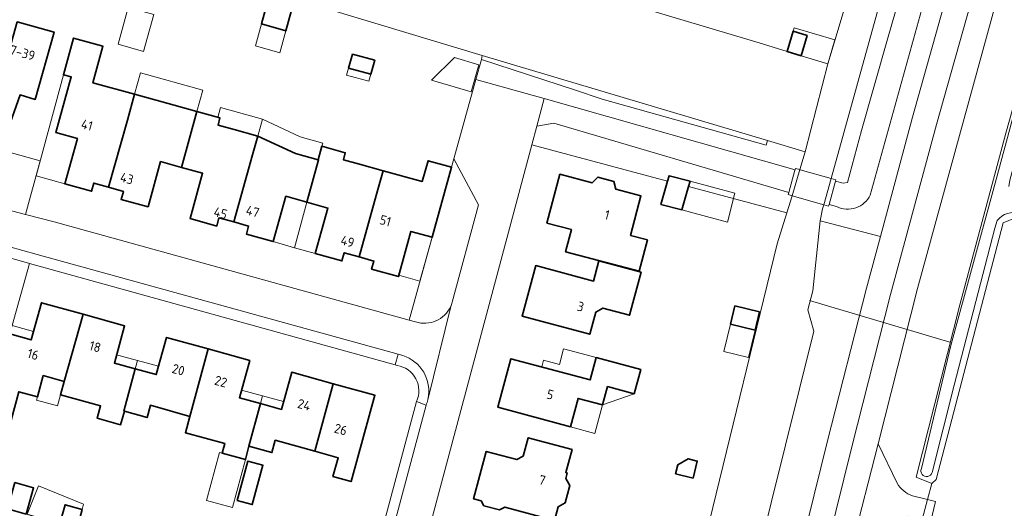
# Model space of a CAD drawing. Header units: metres. Extents: x 149984 to 156489, y 469398 to 478068.
# Tile 754 of 854: x 154658 to 154799, y 473199 to 473269. Entities that reach past the tile are written whole.
import ezdxf
from ezdxf.enums import TextEntityAlignment as Align

# ---------------------------------------------------------------- set-up
doc = ezdxf.new("R2010")
doc.units = ezdxf.units.M
doc.header["$LTSCALE"] = 0.75
for name, color, linetype, lineweight in [('B-WE-GR-BEPLANTING_CULTUUR_HEESTERS-GV', 252, 'Continuous', 18), ('B-WE-GR-GRAS-GV', 252, 'Continuous', 13), ('B-WE-KW-KUNSTWERK_DEK-GV', 6, 'Continuous', 18), ('B-WE-KW-KUNSTWERK_DUIKER-G', 6, 'Continuous', 18), ('B-WE-OG-BEBOUWING-GV', 6, 'Continuous', 35), ('B-WE-OG-BEBOUWING-T18', 1, 'Continuous', 18), ('B-WE-OG-BEBOUWING_LUIFEL-GV', 6, 'Continuous', 18), ('B-WE-OG-BEBOUWING_OVERBOUWING-GV', 6, 'Continuous', 18), ('B-WE-OG-TERREIN_BEGROEID-GV', 252, 'Continuous', 18), ('B-WE-OG-TERREIN_ERF-GV', 252, 'Continuous', 18), ('B-WE-OG-TERREIN_OEVER-GV', 252, 'Continuous', 18), ('B-WE-OG-WATER_MEER-GV', 252, 'Continuous', 18), ('B-WE-OG-WATER_SLOOT-GV', 252, 'Continuous', 18), ('B-WE-OG-WEG-GV', 252, 'Continuous', 18), ('B-WE-VH-GESLOTENVERHARDING_ASFALT-GV', 252, 'Continuous', 18), ('B-WE-VH-OPENVERHARDING_BETONSTRAATSTEEN-GV', 252, 'Continuous', 18), ('B-WE-VH-OPENVERHARDING_TEGEL-GV', 252, 'Continuous', 18)]:
    doc.layers.add(name, color=color, linetype=linetype, lineweight=lineweight)
doc.styles.add('NLCS-ISO-M750-T18', font='NLCS-ISO.ttf', dxfattribs={"height": 1.35})

msp = doc.modelspace()

# ---------------------------------------------------------------- linework, layer by layer
at = {"layer": 'B-WE-GR-BEPLANTING_CULTUUR_HEESTERS-GV', "flags": 128}
for points in [[(154775.373, 473242.302), (154774.295, 473242.602), (154774.228, 473242.364), (154773.536, 473242.563), (154773.374, 473241.997), (154773.028, 473240.287), (154781.642, 473238.053), (154786.255, 473255.087), (154791.558, 473273.985), (154795.092, 473285.935), (154795.449, 473287.297), (154795.514, 473287.999), (154795.476, 473288.601), (154795.357, 473289.176), (154795.208, 473289.61), (154795.035, 473289.985), (154794.774, 473290.418), (154794.443, 473290.839), (154794.056, 473291.219), (154793.646, 473291.531), (154792.5, 473287.763), (154790.445, 473280.823), (154789.952, 473279.157), (154780.193, 473243.963)], [(154720.367, 473228.62), (154724.105, 473242.57), (154720.576, 473249.154), (154720.241, 473247.937)], [(154720.241, 473247.937), (154720.259, 473247.932), (154717.505, 473237.914), (154717.481, 473237.921), (154714.212, 473226.058), (154715.097, 473225.813)]]:
    msp.add_lwpolyline(points, dxfattribs=at)
msp.add_lwpolyline([(154768.249, 473241.413), (154769.001, 473243.867), (154768.442, 473244.028), (154768.521, 473244.31), (154734.91, 473254.253), (154732.454, 473253.82), (154731.738, 473251.138), (154751.177, 473245.96), (154751.396, 473246.72), (154754.393, 473245.926), (154754.172, 473245.162)], close=True, dxfattribs=at)
at = {"layer": 'B-WE-GR-BEPLANTING_CULTUUR_HEESTERS-GV'}
for points in [[(154780.193, 473243.963, -0.4160432), (154775.373, 473242.302)], [(154715.097, 473225.813, 0.3759305), (154720.141, 473228.025)], [(154720.141, 473228.025, 0.0373339), (154720.367, 473228.62)]]:
    msp.add_lwpolyline(points, format="xyb", dxfattribs=at)
at = {"layer": 'B-WE-GR-GRAS-GV', "flags": 128}
msp.add_lwpolyline([(154801.061, 473240.754), (154799.235, 473239.961), (154789.631, 473203.289), (154789.006, 473202.727), (154788.401, 473200.442), (154789.55, 473200.152), (154788.861, 473197.32), (154787.637, 473197.571), (154786.947, 473194.772), (154781.614, 473169.714), (154782.328, 473168.285), (154893.533, 473133.915)], dxfattribs=at)
at = {"layer": 'B-WE-KW-KUNSTWERK_DEK-GV', "flags": 128}
msp.add_lwpolyline([(154774.609, 473246.306), (154770.152, 473247.584), (154770.09, 473247.602), (154769.488, 473247.775), (154769.435, 473247.583), (154769.414, 473247.509), (154768.521, 473244.31), (154768.442, 473244.028), (154769.001, 473243.867), (154773.536, 473242.563), (154774.228, 473242.364), (154774.295, 473242.602), (154775.239, 473245.938), (154775.288, 473246.112)], close=True, dxfattribs=at)
at = {"layer": 'B-WE-KW-KUNSTWERK_DUIKER-G', "flags": 128}
msp.add_lwpolyline([(154771.476, 473228.876), (154791.584, 473222.923)], dxfattribs=at)
at = {"layer": 'B-WE-OG-BEBOUWING-GV', "flags": 128}
for points in [[(154693.837, 473271.181), (154693.069, 473268.418), (154696.563, 473267.447), (154697.331, 473270.21)], [(154658.088, 473268.741), (154653.903, 473253.845), (154654.478, 473253.684), (154656.57, 473252.774), (154658.496, 473258.277), (154660.689, 473257.62), (154663.363, 473267.259)], [(154769.144, 473267.371), (154768.28, 473264.498), (154770.287, 473263.877), (154771.15, 473266.749)], [(154671.174, 473245.067), (154673.863, 473254.653), (154674.903, 473258.358), (154668.926, 473260.006), (154670.368, 473265.235), (154666.157, 473266.396), (154664.715, 473261.167), (154665.833, 473260.859), (154663.636, 473252.893), (154666.704, 473252.036), (154664.899, 473245.581), (154668.731, 473244.505), (154669.056, 473245.659)], [(154706.095, 473264.119), (154705.532, 473262.119), (154708.707, 473261.224), (154709.271, 473263.224)], [(154671.174, 473245.067), (154673.294, 473244.475), (154672.972, 473243.32), (154676.818, 473242.273), (154678.619, 473248.751), (154681.622, 473247.917), (154683.826, 473255.887), (154680.54, 473256.797), (154674.903, 473258.358), (154673.863, 473254.653)], [(154689.091, 473240.105), (154691.786, 473249.729), (154692.532, 473252.395), (154689.166, 473253.322), (154686.852, 473253.959), (154687.1, 473254.981), (154683.826, 473255.887), (154681.622, 473247.917), (154684.629, 473247.082), (154682.834, 473240.603), (154686.656, 473239.525), (154686.971, 473240.681)], [(154691.786, 473249.729), (154689.091, 473240.105), (154691.214, 473239.528), (154690.899, 473238.371), (154694.738, 473237.304), (154696.563, 473243.776), (154699.556, 473242.935), (154701.226, 473248.995), (154701.177, 473249.009), (154697.931, 473249.911), (154692.532, 473252.395)], [(154707.024, 473235.112), (154709.718, 473244.747), (154710.47, 473247.438), (154707.088, 473248.365), (154704.783, 473248.997), (154705.043, 473250.008), (154701.711, 473250.925), (154701.177, 473249.009), (154701.226, 473248.995), (154699.556, 473242.935), (154702.56, 473242.091), (154700.746, 473235.606), (154704.58, 473234.55), (154704.906, 473235.704)], [(154717.481, 473237.921), (154717.505, 473237.914), (154720.259, 473247.932), (154720.241, 473247.937), (154716.894, 473248.857), (154716.079, 473245.895), (154710.47, 473247.438), (154709.718, 473244.747), (154707.024, 473235.112), (154709.143, 473234.519), (154708.821, 473233.364), (154712.648, 473232.295), (154714.444, 473238.764)], [(154737.408, 473239.036), (154736.58, 473235.859), (154747.115, 473233.083), (154748.291, 473237.541), (154745.885, 473238.175), (154747.371, 473243.828), (154743.771, 473244.791), (154743.473, 473245.911), (154741.203, 473246.517), (154740.387, 473245.692), (154735.768, 473246.92), (154733.923, 473239.944)], [(154751.177, 473245.96), (154750.218, 473242.626), (154753.218, 473241.86), (154754.172, 473245.162), (154754.393, 473245.926), (154751.396, 473246.72)], [(154747.384, 473232.943), (154741.353, 473234.553), (154740.581, 473231.657), (154732.311, 473233.866), (154730.386, 473226.633), (154740.05, 473224.052), (154740.919, 473227.233), (154741.896, 473227.798), (154745.753, 473226.773)], [(154664.82, 473217.316), (154667.515, 473226.911), (154661.565, 473228.554), (154660.077, 473223.24), (154657.026, 473224.094), (154655.332, 473218.039), (154653.843, 473212.718), (154657.217, 473211.774), (154658.327, 473215.829), (154660.98, 473215.103), (154661.813, 473218.146)], [(154764.346, 473227.273), (154760.824, 473228.117), (154760.196, 473225.497), (154763.718, 473224.653)], [(154664.82, 473217.316), (154664.287, 473215.391), (154670.041, 473213.797), (154669.552, 473212.036), (154672.899, 473211.111), (154673.433, 473213.047), (154673.378, 473213.062), (154674.989, 473219.113), (154671.998, 473219.941), (154673.472, 473225.266), (154667.515, 473226.911)], [(154682.807, 473212.318), (154685.425, 473221.953), (154679.47, 473223.605), (154677.996, 473218.28), (154674.989, 473219.113), (154673.378, 473213.062), (154673.433, 473213.047), (154676.674, 473212.15), (154677.16, 473213.903)], [(154685.425, 473221.953), (154682.807, 473212.318), (154682.172, 473209.982), (154687.807, 473208.451), (154687.416, 473207.06), (154690.777, 473206.136), (154691.258, 473208.055), (154692.91, 473214.138), (154689.906, 473214.971), (154691.381, 473220.301)], [(154747.342, 473219.024), (154740.955, 473220.728), (154740.103, 473217.533), (154728.765, 473220.557), (154726.903, 473213.61), (154737.285, 473210.825), (154738.375, 473214.874), (154741.884, 473213.966), (154742.588, 473216.562), (154746.403, 473215.546)], [(154691.258, 473208.055), (154694.545, 473207.147), (154695.033, 473208.909), (154700.694, 473207.326), (154703.333, 473216.972), (154697.386, 473218.614), (154695.917, 473213.304), (154692.91, 473214.138)], [(154700.694, 473207.326), (154704.036, 473206.392), (154703.29, 473203.727), (154705.895, 473202.998), (154709.29, 473215.326), (154703.333, 473216.972)], [(154737.508, 473207.594), (154731.237, 473209.269), (154730.515, 473206.641), (154729.623, 473206.125), (154725.228, 473207.296), (154723.426, 473200.544), (154724.488, 473200.257), (154724.905, 473199.524), (154727.127, 473198.94), (154727.874, 473199.355), (154735.013, 473197.45), (154735.518, 473199.385), (154736.508, 473199.937), (154737.177, 473202.445), (154736.605, 473203.43), (154736.812, 473204.209), (154736.617, 473204.27)], [(154689.575, 473200.29), (154691.737, 473199.699), (154693.276, 473205.334), (154691.114, 473205.925)], [(154752.336, 473204.111), (154754.828, 473203.489), (154755.439, 473205.932), (154754.111, 473206.264), (154752.655, 473205.391)], [(154656.721, 473199.078), (154659.4, 473198.339), (154660.437, 473202.1), (154657.759, 473202.839)], [(154664.213, 473197.011), (154666.657, 473196.337), (154667.391, 473198.997), (154664.947, 473199.671)]]:
    msp.add_lwpolyline(points, close=True, dxfattribs=at)
at = {"layer": 'B-WE-OG-BEBOUWING_LUIFEL-GV', "flags": 128}
for points in [[(154693.069, 473268.418), (154692.196, 473265.276), (154695.69, 473264.305), (154696.563, 473267.447)], [(154769.144, 473267.371), (154771.15, 473266.749), (154770.287, 473263.877), (154774.115, 473262.727), (154775.137, 473266.13), (154769.298, 473267.884)], [(154705.532, 473262.119), (154705.25, 473261.118), (154708.425, 473260.223), (154708.707, 473261.224)], [(154664.899, 473245.581), (154666.704, 473252.036), (154663.636, 473252.893), (154665.833, 473260.859), (154664.715, 473261.167), (154660.808, 473246.725)], [(154674.903, 473258.358), (154683.826, 473255.887), (154684.681, 473258.973), (154675.758, 473261.444)], [(154693.206, 473254.803), (154687.213, 473256.48), (154686.815, 473255.06), (154687.1, 473254.981), (154686.852, 473253.959), (154692.532, 473252.395)], [(154693.206, 473254.803), (154692.532, 473252.395), (154697.931, 473249.911), (154701.177, 473249.009), (154701.711, 473250.925), (154701.833, 473251.363), (154698.588, 473252.268)], [(154753.218, 473241.86), (154759.744, 473240.1), (154760.824, 473244.221), (154754.393, 473245.926)], [(154699.556, 473242.935), (154696.563, 473243.776), (154694.738, 473237.304), (154697.763, 473236.428)], [(154699.556, 473242.935), (154697.763, 473236.428), (154700.746, 473235.606), (154702.56, 473242.091)], [(154717.505, 473237.914), (154717.481, 473237.921), (154714.444, 473238.764), (154712.707, 473232.507), (154715.744, 473231.664)], [(154657.026, 473224.094), (154660.077, 473223.24), (154660.414, 473224.442), (154657.361, 473225.297)], [(154763.718, 473224.653), (154760.196, 473225.497), (154759.255, 473221.57), (154762.776, 473220.726)], [(154675.308, 473220.312), (154672.321, 473221.108), (154671.998, 473219.941), (154674.989, 473219.113)], [(154733.172, 473219.382), (154740.103, 473217.533), (154740.955, 473220.728), (154736.291, 473221.972), (154735.694, 473219.732), (154733.427, 473220.337)], [(154675.308, 473220.312), (154674.989, 473219.113), (154677.996, 473218.28), (154678.335, 473219.506)], [(154664.287, 473215.391), (154664.82, 473217.316), (154661.813, 473218.146), (154660.98, 473215.103), (154660.849, 473214.625), (154663.852, 473213.803)], [(154746.403, 473215.546), (154742.588, 473216.562), (154741.884, 473213.966)], [(154693.212, 473215.251), (154690.209, 473216.066), (154689.906, 473214.971), (154692.91, 473214.138)], [(154693.212, 473215.251), (154692.91, 473214.138), (154695.917, 473213.304), (154696.229, 473214.432)], [(154737.285, 473210.825), (154740.785, 473209.883), (154741.884, 473213.966), (154738.375, 473214.874)], [(154690.777, 473206.136), (154687.062, 473207.157), (154685.173, 473200.289), (154688.889, 473199.268)], [(154659.501, 473198.312), (154664.213, 473197.011), (154664.947, 473199.671), (154667.391, 473198.997), (154667.608, 473199.784), (154661.143, 473202.387)]]:
    msp.add_lwpolyline(points, close=True, dxfattribs=at)
at = {"layer": 'B-WE-OG-BEBOUWING_OVERBOUWING-GV', "flags": 128}
for points in [[(154676.186, 473264.485), (154677.657, 473269.754), (154673.998, 473270.776), (154672.526, 473265.508)], [(154723.056, 473258.726), (154724.177, 473262.589), (154720.679, 473263.604), (154717.393, 473260.369)]]:
    msp.add_lwpolyline(points, close=True, dxfattribs=at)
at = {"layer": 'B-WE-OG-TERREIN_BEGROEID-GV', "flags": 128}
msp.add_lwpolyline([(154765.483, 473251.746), (154765.278, 473251.076), (154741.805, 473257.678), (154737.85, 473259), (154724.569, 473263.334), (154723.728, 473260.473), (154733.507, 473257.764), (154769.435, 473247.583), (154769.414, 473247.509), (154768.521, 473244.31), (154768.442, 473244.028), (154769.001, 473243.867), (154770.09, 473247.602), (154770.868, 473250.141)], close=True, dxfattribs=at)
at = {"layer": 'B-WE-OG-TERREIN_ERF-GV', "flags": 128}
for points in [[(154625.806, 473306.926), (154764.29, 473265.724), (154768.28, 473264.498), (154769.144, 473267.371), (154771.15, 473266.749), (154770.287, 473263.877), (154774.107, 473262.7), (154781.359, 473286.902), (154782.846, 473287.913), (154783.684, 473287.639), (154784.867, 473287.253), (154785.142, 473286.482), (154786.204, 473290.228), (154784.711, 473290.672), (154774.634, 473293.666), (154735.485, 473305.391), (154701.256, 473315.608), (154685.184, 473320.43), (154668.29, 473325.454), (154640.821, 473333.656)], [(154606.224, 473264.185), (154660.535, 473249.096), (154661.396, 473248.87), (154659.295, 473241.199), (154663.375, 473240.13), (154714.212, 473226.058), (154717.481, 473237.921), (154714.444, 473238.764), (154712.648, 473232.295), (154708.821, 473233.364), (154709.143, 473234.519), (154707.024, 473235.112), (154704.906, 473235.704), (154704.58, 473234.55), (154700.746, 473235.606), (154702.56, 473242.091), (154699.556, 473242.935), (154696.563, 473243.776), (154694.738, 473237.304), (154690.899, 473238.371), (154691.214, 473239.528), (154689.091, 473240.105), (154686.971, 473240.681), (154686.656, 473239.525), (154682.834, 473240.603), (154684.629, 473247.082), (154681.622, 473247.917), (154678.619, 473248.751), (154676.818, 473242.273), (154672.972, 473243.32), (154673.294, 473244.475), (154671.174, 473245.067), (154669.056, 473245.659), (154668.731, 473244.505), (154664.899, 473245.581), (154666.704, 473252.036), (154663.636, 473252.893), (154665.833, 473260.859), (154664.715, 473261.167), (154666.157, 473266.396), (154670.368, 473265.235), (154668.926, 473260.006), (154674.903, 473258.358), (154680.54, 473256.797), (154683.826, 473255.887), (154687.1, 473254.981), (154686.852, 473253.959), (154689.166, 473253.322), (154692.532, 473252.395), (154697.931, 473249.911), (154701.177, 473249.009), (154701.711, 473250.925), (154705.043, 473250.008), (154704.783, 473248.997), (154707.088, 473248.365), (154710.47, 473247.438), (154716.079, 473245.895), (154716.894, 473248.857), (154720.241, 473247.937), (154720.576, 473249.154), (154723.728, 473260.473), (154724.569, 473263.334), (154724.654, 473263.914), (154670.004, 473280.396)], [(154658.088, 473268.741), (154663.363, 473267.259), (154660.689, 473257.62), (154658.496, 473258.277), (154656.57, 473252.774)], [(154712.479, 473219.6), (154712.215, 473219.673), (154659.834, 473234.185), (154657.026, 473224.094), (154660.077, 473223.24), (154661.565, 473228.554), (154667.515, 473226.911), (154673.472, 473225.266), (154671.998, 473219.941), (154674.989, 473219.113), (154677.996, 473218.28), (154679.47, 473223.605), (154685.425, 473221.953), (154691.381, 473220.301), (154689.906, 473214.971), (154692.91, 473214.138), (154695.917, 473213.304), (154697.386, 473218.614), (154703.333, 473216.972), (154709.29, 473215.326), (154705.895, 473202.998), (154703.29, 473203.727), (154704.036, 473206.392), (154700.694, 473207.326), (154695.033, 473208.909), (154694.545, 473207.147), (154691.258, 473208.055), (154690.777, 473206.136), (154687.416, 473207.06), (154687.807, 473208.451), (154682.172, 473209.982), (154682.807, 473212.318), (154677.16, 473213.903), (154676.674, 473212.15), (154673.433, 473213.047)], [(154673.433, 473213.047), (154672.899, 473211.111), (154669.552, 473212.036), (154670.041, 473213.797), (154664.287, 473215.391), (154664.82, 473217.316), (154661.813, 473218.146), (154660.98, 473215.103), (154658.327, 473215.829)], [(154657.759, 473202.839), (154660.437, 473202.1), (154659.4, 473198.339), (154664.213, 473197.011), (154664.947, 473199.671), (154667.391, 473198.997), (154666.657, 473196.337), (154678.122, 473193.174), (154671.1, 473167.794), (154700.103, 473159.792), (154701.44, 473161.837), (154701.729, 473163.004), (154703.612, 473170.576), (154705.475, 473177.797), (154708.529, 473189.312), (154715.244, 473214.418)]]:
    msp.add_lwpolyline(points, dxfattribs=at)
for points in [[(154693.837, 473271.181), (154697.331, 473270.21), (154696.563, 473267.447), (154693.069, 473268.418)], [(154706.095, 473264.119), (154709.271, 473263.224), (154708.707, 473261.224), (154705.532, 473262.119)], [(154707.402, 473159.441), (154749.706, 473148.292), (154750.01, 473149.45), (154749.281, 473149.642), (154746.969, 473153.469), (154757.172, 473197.319), (154766.887, 473236.972), (154768.249, 473241.413), (154754.172, 473245.162), (154753.218, 473241.86), (154750.218, 473242.626), (154751.177, 473245.96), (154731.738, 473251.138), (154716.787, 473195.126), (154714.236, 473185.629), (154710.943, 473173.006), (154708.98, 473165.947), (154707.663, 473160.523), (154707.42, 473159.525)], [(154737.408, 473239.036), (154733.923, 473239.944), (154735.768, 473246.92), (154740.387, 473245.692), (154741.203, 473246.517), (154743.473, 473245.911), (154743.771, 473244.791), (154747.371, 473243.828), (154745.885, 473238.175), (154748.291, 473237.541), (154747.115, 473233.083), (154736.58, 473235.859)], [(154747.384, 473232.943), (154745.753, 473226.773), (154741.896, 473227.798), (154740.919, 473227.233), (154740.05, 473224.052), (154730.386, 473226.633), (154732.311, 473233.866), (154740.581, 473231.657), (154741.353, 473234.553)], [(154764.346, 473227.273), (154763.718, 473224.653), (154760.196, 473225.497), (154760.824, 473228.117)], [(154747.342, 473219.024), (154746.403, 473215.546), (154742.588, 473216.562), (154741.884, 473213.966), (154738.375, 473214.874), (154737.285, 473210.825), (154726.903, 473213.61), (154728.765, 473220.557), (154740.103, 473217.533), (154740.955, 473220.728)], [(154737.508, 473207.594), (154736.617, 473204.27), (154736.812, 473204.209), (154736.605, 473203.43), (154737.177, 473202.445), (154736.508, 473199.937), (154735.518, 473199.385), (154735.013, 473197.45), (154727.874, 473199.355), (154727.127, 473198.94), (154724.905, 473199.524), (154724.488, 473200.257), (154723.426, 473200.544), (154725.228, 473207.296), (154729.623, 473206.125), (154730.515, 473206.641), (154731.237, 473209.269)], [(154689.575, 473200.29), (154691.114, 473205.925), (154693.276, 473205.334), (154691.737, 473199.699)], [(154752.336, 473204.111), (154752.655, 473205.391), (154754.111, 473206.264), (154755.439, 473205.932), (154754.828, 473203.489)], [(154788.861, 473197.32), (154789.55, 473200.152), (154788.401, 473200.442), (154787.637, 473197.571)]]:
    msp.add_lwpolyline(points, close=True, dxfattribs=at)
at = {"layer": 'B-WE-OG-TERREIN_ERF-GV'}
msp.add_lwpolyline([(154715.244, 473214.418, 0.4976765), (154712.479, 473219.6)], format="xyb", dxfattribs=at)
at = {"layer": 'B-WE-OG-TERREIN_OEVER-GV', "flags": 128}
for points in [[(154800.007, 473245.182), (154800.156, 473246.072), (154809.284, 473279.489), (154814.562, 473294.051), (154814.173, 473294.222), (154812.105, 473294.951), (154804.796, 473271.236), (154799.59, 473252.803), (154793.002, 473228.251), (154786.748, 473203.637), (154789.006, 473202.727), (154789.631, 473203.289), (154799.235, 473239.961), (154801.061, 473240.754), (154821.208, 473234.538), (154856.464, 473224.165), (154868.133, 473220.276), (154894.406, 473212.259), (154979.813, 473185.35), (154980.777, 473184.689), (154981.826, 473184.674)], [(154787.511, 473204.857), (154791.74, 473222.459), (154798.224, 473246.177), (154804.264, 473268.643), (154808.407, 473282.444), (154811.818, 473293.547)], [(154798.36, 473240.311), (154798.006, 473239.219), (154792.208, 473216.769), (154789.048, 473204.281)]]:
    msp.add_lwpolyline(points, dxfattribs=at)
msp.add_lwpolyline([(154724.569, 473263.334), (154737.85, 473259), (154741.805, 473257.678), (154765.278, 473251.076), (154765.483, 473251.746), (154724.654, 473263.914)], close=True, dxfattribs=at)
at = {"layer": 'B-WE-OG-TERREIN_OEVER-GV'}
for points in [[(154801.599, 473241.358, 0.3026645), (154798.36, 473240.311)], [(154789.048, 473204.281, -1.0485599), (154787.511, 473204.857)]]:
    msp.add_lwpolyline(points, format="xyb", dxfattribs=at)
at = {"layer": 'B-WE-OG-WATER_MEER-GV', "flags": 128}
for points in [[(154636.725, 473290.433), (154670.004, 473280.396), (154724.654, 473263.914), (154765.483, 473251.746), (154770.868, 473250.141), (154774.107, 473262.7), (154770.287, 473263.877), (154768.28, 473264.498), (154764.29, 473265.724), (154625.806, 473306.926)], [(154781.359, 473286.902), (154774.107, 473262.7), (154770.868, 473250.141), (154770.09, 473247.602), (154769.001, 473243.867), (154768.249, 473241.413), (154766.887, 473236.972), (154757.172, 473197.319), (154746.969, 473153.469), (154749.281, 473149.642), (154750.01, 473149.45), (154750.793, 473149.243), (154754.62, 473151.818), (154761.975, 473183.635), (154772.099, 473224.508), (154771.259, 473227.565), (154771.971, 473230.265), (154773.028, 473240.287), (154773.374, 473241.997), (154773.536, 473242.563), (154774.609, 473246.306), (154785.471, 473285.559)]]:
    msp.add_lwpolyline(points, dxfattribs=at)
at = {"layer": 'B-WE-OG-WATER_SLOOT-GV', "flags": 128}
for points in [[(154811.818, 473293.547), (154808.407, 473282.444), (154804.264, 473268.643), (154798.224, 473246.177), (154791.74, 473222.459), (154787.511, 473204.857)], [(154789.048, 473204.281), (154792.208, 473216.769), (154798.006, 473239.219), (154798.36, 473240.311)]]:
    msp.add_lwpolyline(points, dxfattribs=at)
at = {"layer": 'B-WE-OG-WATER_SLOOT-GV'}
for points in [[(154798.36, 473240.311, -0.3026645), (154801.599, 473241.358)], [(154787.511, 473204.857, 1.0485599), (154789.048, 473204.281)]]:
    msp.add_lwpolyline(points, format="xyb", dxfattribs=at)
at = {"layer": 'B-WE-OG-WEG-GV', "flags": 128}
for points in [[(154789.006, 473202.727), (154786.748, 473203.637), (154793.002, 473228.251), (154799.59, 473252.803), (154804.796, 473271.236), (154812.105, 473294.951), (154814.173, 473294.222), (154814.562, 473294.051), (154815.711, 473297.222), (154815.531, 473297.339), (154813.158, 473298.325)], [(154810.068, 473297.983), (154805.232, 473294.883), (154799.661, 473276.829), (154786.971, 473230.616), (154781.313, 473208.385), (154784.055, 473202.747)], [(154760.05, 473149.494), (154763.841, 473166.631), (154768.332, 473185.643), (154774.06, 473208.815), (154779.634, 473230.637), (154781.642, 473238.053), (154773.028, 473240.287), (154771.971, 473230.265), (154771.259, 473227.565), (154772.099, 473224.508), (154761.975, 473183.635), (154754.62, 473151.818), (154750.793, 473149.243), (154750.01, 473149.45), (154749.706, 473148.292), (154748.101, 473142.313), (154749.95, 473141.8)], [(154786.227, 473200.944), (154788.401, 473200.442), (154789.006, 473202.727)]]:
    msp.add_lwpolyline(points, dxfattribs=at)
msp.add_lwpolyline([(154776.928, 473245.755), (154778.958, 473253.199), (154782.646, 473266.224), (154787.155, 473281.797), (154788.538, 473286.571), (154790.389, 473292.553), (154788.288, 473293.199), (154787.852, 473293.386), (154787.176, 473293.588), (154786.204, 473290.228), (154785.142, 473286.482), (154785.471, 473285.559), (154774.609, 473246.306), (154773.536, 473242.563), (154774.228, 473242.364), (154774.295, 473242.602), (154775.239, 473245.938), (154776.321, 473245.656)], close=True, dxfattribs=at)
at = {"layer": 'B-WE-OG-WEG-GV'}
msp.add_lwpolyline([(154784.055, 473202.747, 0.1743551), (154786.227, 473200.944)], format="xyb", dxfattribs=at)
at = {"layer": 'B-WE-VH-GESLOTENVERHARDING_ASFALT-GV', "flags": 128}
for points in [[(154767.329, 473165.803), (154771.823, 473184.828), (154777.543, 473207.968), (154783.098, 473229.715), (154789.688, 473254.05), (154795.006, 473273.003), (154801.751, 473295.811), (154822.723, 473362.958), (154828.934, 473380.099), (154831.796, 473390.066), (154832.925, 473393.953), (154827.871, 473395.501), (154827.431, 473392.439)], [(154826.678, 473388.605), (154822.876, 473376.032), (154814.192, 473347.7), (154802.869, 473311.424), (154799.267, 473299.882), (154798.312, 473296.823), (154795.092, 473285.935), (154791.558, 473273.985), (154786.255, 473255.087), (154781.642, 473238.053), (154779.634, 473230.637), (154774.06, 473208.815), (154768.332, 473185.643), (154763.841, 473166.631), (154760.05, 473149.494), (154759.571, 473147.291), (154754.895, 473125.764), (154754.894, 473125.758), (154754.624, 473124.515), (154748.76, 473094.761)], [(154828.934, 473380.099), (154822.723, 473362.958), (154801.751, 473295.811), (154795.006, 473273.003), (154789.688, 473254.05), (154783.098, 473229.715), (154777.543, 473207.968), (154771.823, 473184.828), (154767.329, 473165.803), (154763.56, 473148.764), (154758.133, 473123.784), (154752.284, 473094.104), (154748.664, 473074.182), (154743.718, 473046.402), (154739.983, 473022.995), (154736.579, 472999.486), (154734.831, 472977.129), (154735.293, 472977.145)], [(154742.141, 473010.75), (154742.426, 473014.853), (154743.641, 473023.273), (154745.759, 473036.817), (154748.626, 473053.92), (154750.664, 473065.56), (154755.504, 473091.879), (154757.048, 473100.275), (154760.044, 473115.213), (154760.331, 473116.643), (154767.341, 473149.786), (154771.632, 473168.693), (154777.579, 473193.711), (154781.313, 473208.385), (154786.971, 473230.616), (154799.661, 473276.829), (154805.232, 473294.883), (154805.286, 473295.055), (154825.589, 473359.701)], [(154780.193, 473243.963), (154789.952, 473279.157), (154790.445, 473280.823), (154787.155, 473281.797), (154782.646, 473266.224), (154778.958, 473253.199)], [(154778.958, 473253.199), (154776.928, 473245.755), (154776.321, 473245.656), (154775.239, 473245.938), (154774.295, 473242.602), (154775.373, 473242.302)]]:
    msp.add_lwpolyline(points, dxfattribs=at)
for points in [[(154732.454, 473253.82), (154734.91, 473254.253), (154768.521, 473244.31), (154769.414, 473247.509), (154769.435, 473247.583), (154733.507, 473257.764)], [(154769.001, 473243.867), (154773.536, 473242.563), (154774.228, 473242.364), (154774.295, 473242.602), (154775.239, 473245.938), (154775.288, 473246.112), (154774.609, 473246.306), (154770.152, 473247.584), (154770.09, 473247.602), (154769.488, 473247.775), (154769.435, 473247.583), (154769.414, 473247.509), (154768.521, 473244.31), (154768.442, 473244.028)]]:
    msp.add_lwpolyline(points, close=True, dxfattribs=at)
at = {"layer": 'B-WE-VH-GESLOTENVERHARDING_ASFALT-GV'}
msp.add_lwpolyline([(154775.373, 473242.302, 0.4160432), (154780.193, 473243.963)], format="xyb", dxfattribs=at)
at = {"layer": 'B-WE-VH-OPENVERHARDING_BETONSTRAATSTEEN-GV', "flags": 128}
for points in [[(154716.619, 473213.917), (154709.389, 473186.827), (154703.158, 473162.656), (154702.941, 473161.842), (154707.663, 473160.523), (154708.98, 473165.947), (154710.943, 473173.006), (154714.236, 473185.629), (154716.787, 473195.126), (154731.738, 473251.138), (154732.454, 473253.82), (154733.507, 473257.764), (154723.728, 473260.473), (154720.576, 473249.154), (154724.105, 473242.57), (154720.367, 473228.62)], [(154715.097, 473225.813), (154714.212, 473226.058), (154663.375, 473240.13), (154659.295, 473241.199), (154654.903, 473242.342), (154606.03, 473255.928), (154600.548, 473257.452), (154599.203, 473252.629), (154600.958, 473252.141)], [(154600.958, 473252.141), (154615.758, 473248.021), (154660.952, 473235.443), (154712.634, 473221.192), (154712.793, 473221.148)], [(154720.141, 473228.025), (154716.863, 473214.683)], [(154716.971, 473215.297), (154716.863, 473214.683), (154720.141, 473228.025)], [(154784.055, 473202.747), (154781.313, 473208.385), (154777.579, 473193.711)], [(154785.606, 473198.029), (154787.637, 473197.571), (154788.401, 473200.442), (154786.227, 473200.944)]]:
    msp.add_lwpolyline(points, dxfattribs=at)
for points in [[(154615.342, 473246.566), (154619.764, 473245.345), (154621.205, 473244.887), (154658.396, 473234.584), (154659.834, 473234.185), (154712.215, 473219.673), (154712.634, 473221.192), (154660.952, 473235.443), (154615.758, 473248.021)], [(154716.619, 473213.917), (154715.244, 473214.418), (154708.529, 473189.312), (154705.475, 473177.797), (154703.612, 473170.576), (154701.729, 473163.004), (154703.158, 473162.656), (154709.389, 473186.827)]]:
    msp.add_lwpolyline(points, close=True, dxfattribs=at)
at = {"layer": 'B-WE-VH-OPENVERHARDING_BETONSTRAATSTEEN-GV'}
for points in [[(154720.141, 473228.025, -0.3759305), (154715.097, 473225.813)], [(154720.367, 473228.62, -0.0373339), (154720.141, 473228.025)], [(154712.793, 473221.148, -0.3859686), (154716.971, 473215.297)], [(154716.863, 473214.683, -0.0362066), (154716.619, 473213.917)], [(154786.227, 473200.944, -0.1743551), (154784.055, 473202.747)]]:
    msp.add_lwpolyline(points, format="xyb", dxfattribs=at)
at = {"layer": 'B-WE-VH-OPENVERHARDING_TEGEL-GV', "flags": 128}
msp.add_lwpolyline([(154606.834, 473258.825), (154607.359, 473260.715), (154656.233, 473247.15), (154654.903, 473242.342), (154659.295, 473241.199), (154661.396, 473248.87), (154660.535, 473249.096), (154606.224, 473264.185), (154604.807, 473259.384), (154606.826, 473258.796)], close=True, dxfattribs=at)
for points in [[(154657.026, 473224.094), (154659.834, 473234.185), (154658.396, 473234.584)], [(154712.793, 473221.148), (154712.634, 473221.192), (154712.215, 473219.673), (154712.479, 473219.6)], [(154716.863, 473214.683), (154716.971, 473215.297)], [(154715.244, 473214.418), (154716.619, 473213.917)]]:
    msp.add_lwpolyline(points, dxfattribs=at)
at = {"layer": 'B-WE-VH-OPENVERHARDING_TEGEL-GV'}
for points in [[(154716.971, 473215.297, 0.3859686), (154712.793, 473221.148)], [(154712.479, 473219.6, -0.4976765), (154715.244, 473214.418)], [(154716.619, 473213.917, 0.0362066), (154716.863, 473214.683)]]:
    msp.add_lwpolyline(points, format="xyb", dxfattribs=at)

# ---------------------------------------------------------------- texts
at = {"layer": 'B-WE-OG-BEBOUWING-T18', "style": 'NLCS-ISO-M750-T18'}
for s, rotation, p in [('37-39', 344.6, (154658.424, 473264.419)), ('41', 344.6, (154668.084, 473253.977)), ('43', 344.5, (154673.796, 473246.335)), ('45', 344.6, (154687.203, 473241.39)), ('47', 344.3, (154691.799, 473241.621)), ('1', 345.3, (154742.525, 473241.125)), ('51', 344.3, (154710.799, 473240.287)), ('49', 344.4, (154705.383, 473237.333)), ('3', 345.1, (154738.735, 473228.01)), ('16', 344.4, (154660.364, 473221.178)), ('18', 344.6, (154669.25, 473222.282)), ('20', 344.6, (154681.163, 473218.984)), ('22', 344.6, (154687.25, 473217.296)), ('5', 345, (154734.384, 473215.435)), ('24', 344.6, (154699.164, 473213.973)), ('26', 344.4, (154704.403, 473210.443)), ('7', 345.1, (154733.239, 473203.203))]:
    msp.add_text(s, height=1.35, rotation=rotation, dxfattribs=at).set_placement(p, align=Align.MIDDLE)

doc.saveas('drawing.dxf')
